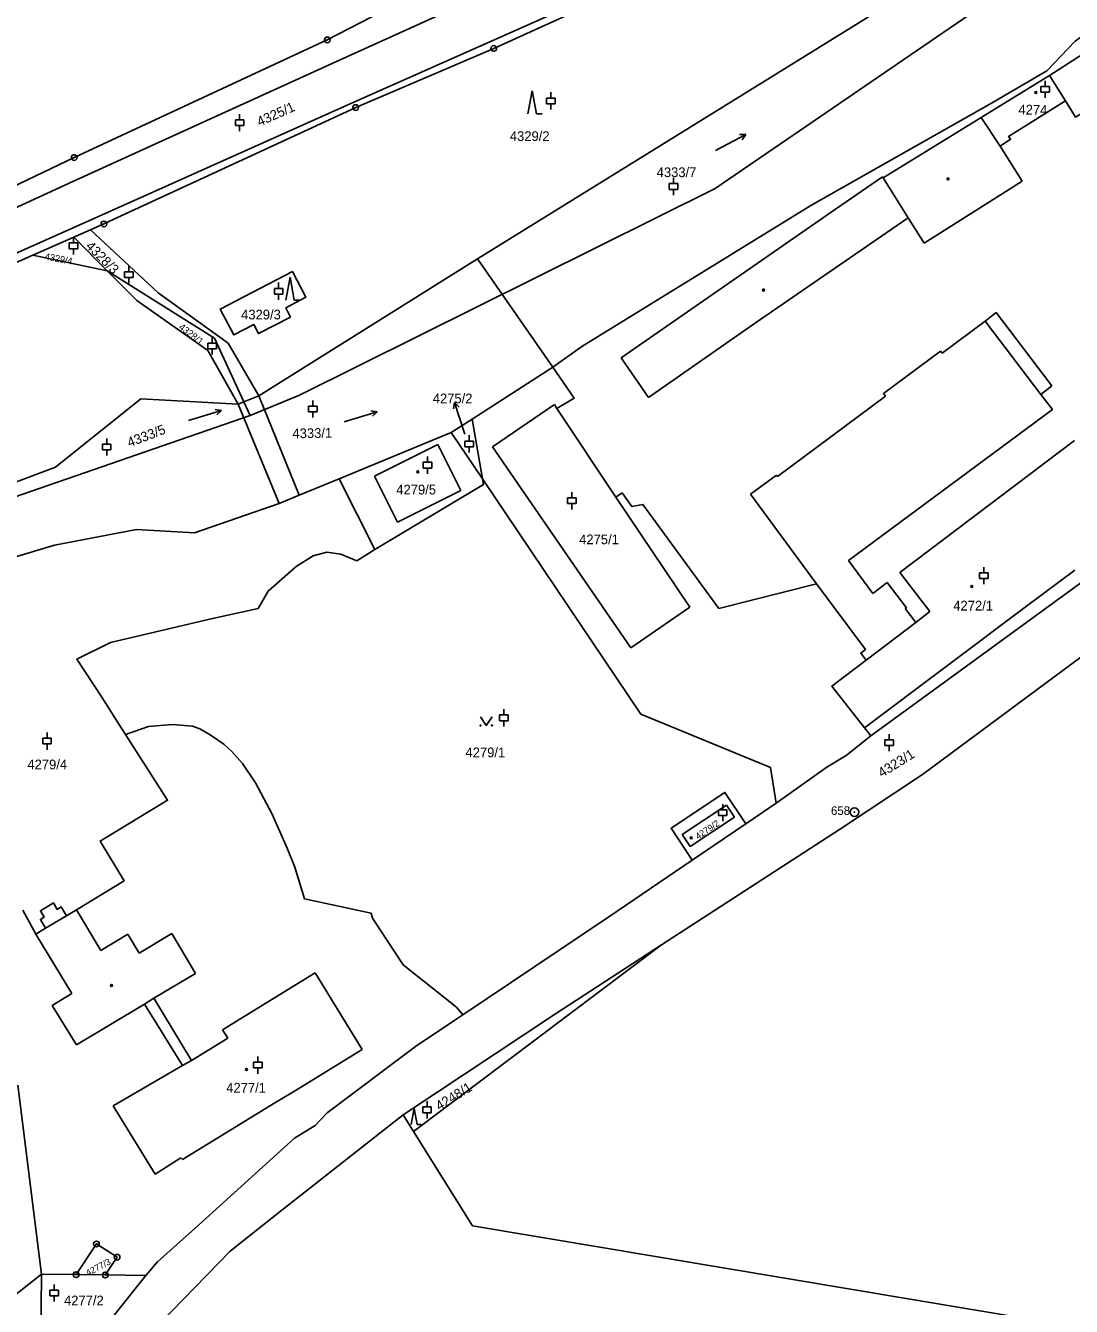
# Model space of a CAD drawing. Extents: x -733394 to -722299, y -1082822 to -1075049.
# Drawn here: x -730797.5 to -730614.5, y -1079150.5 to -1078926.3 of the extents above; entities that cross this region are included whole.
import ezdxf

# ---------------------------------------------------------------- set-up
doc = ezdxf.new("R2010")
doc.units = 0
for name, color, linetype in [('Hranice parcel', 7, 'Continuous'), ('Parcelní čísla', 7, 'Continuous'), ('Pop  PČ popisy', 7, 'Continuous'), ('Vnitřní kresba', 7, 'Continuous'), ('Značky bodu BP', 7, 'Continuous'), ('Značky budov', 7, 'Continuous'), ('Značky kultur', 7, 'Continuous')]:
    doc.layers.add(name, color=color, linetype=linetype)

msp = doc.modelspace()

# ---------------------------------------------------------------- linework, layer by layer
at = {"layer": 'Hranice parcel'}
for p, q in [((-730615.53, -1078939.54), (-730618.35, -1078935.07)), ((-730789.06, -1078963.37), (-730786.18, -1078962.1)), ((-730796.25, -1078966.53), (-730789.06, -1078963.37)), ((-730789.06, -1078963.37), (-730783.24, -1078969.25)), ((-730783.24, -1078969.25), (-730796.25, -1078966.53)), ((-730705.27, -1078986.13), (-730719.39, -1078995.2)), ((-730756.73, -1078991.15), (-730759.31, -1078992.2)), ((-730760.34, -1078992.61), (-730759.31, -1078992.2)), ((-730758.21, -1078994.58), (-730759.31, -1078992.2)), ((-730758.21, -1078994.58), (-730848.25, -1079025.68)), ((-730719.39, -1078995.2), (-730723.06, -1078997.55)), ((-730719.39, -1078995.2), (-730717.58, -1079005.68)), ((-730723.06, -1078997.55), (-730742.62, -1079005.63)), ((-730723.06, -1078997.55), (-730717.58, -1079005.68)), ((-730736.4, -1079018.05), (-730742.62, -1079005.63)), ((-730671.5, -1079066.02), (-730666.2, -1079062.42)), ((-730680.85, -1079072.37), (-730671.5, -1079066.02)), ((-730729.63, -1079119.86), (-730686.24, -1079087.23)), ((-730798.88, -1079111.76), (-730794.74, -1079144.85)), ((-730729.63, -1079119.86), (-730731.44, -1079116.96)), ((-730761.75, -1079140.81), (-730801.92, -1079182.16)), ((-730776.49, -1079145.07), (-730774.41, -1079142.7)), ((-730819.09, -1079164.08), (-730794.74, -1079144.85)), ((-730794.74, -1079144.85), (-730788.68, -1079144.92)), ((-730783.57, -1079144.98), (-730788.68, -1079144.92)), ((-730783.57, -1079144.98), (-730776.49, -1079145.07))]:
    msp.add_line(p, q, dxfattribs=at)
for points in [[(-730616.63, -1078907.23), (-730635.52, -1078904.16), (-730653.94, -1078905.38), (-730680.54, -1078914.4), (-730715.6, -1078930.33), (-730739.76, -1078940.69), (-730783.82, -1078961.06), (-730786.18, -1078962.1)], [(-730608.4, -1078908), (-730676.83, -1078954.86), (-730749.58, -1078991), (-730758.21, -1078994.58)], [(-730756.73, -1078991.15), (-730718.45, -1078967.16), (-730627.65, -1078910.91), (-730616.63, -1078907.23)], [(-730987.01, -1079028.33), (-730979.13, -1079026.93), (-730949.37, -1079017.07), (-730947.09, -1079016.4), (-730894.11, -1078992.42), (-730861.84, -1078980.93), (-730829.91, -1078968.95), (-730789, -1078949.44), (-730744.72, -1078928.85), (-730735.03, -1078923.85), (-730722.89, -1078918.38), (-730707.51, -1078912.04)], [(-730592.96, -1078914.08), (-730602.47, -1078920.93), (-730613.83, -1078929.1), (-730618.82, -1078934.29), (-730628.47, -1078939.9), (-730660.12, -1078957.85), (-730700.2, -1078982.5), (-730705.27, -1078986.13)], [(-730618.35, -1078935.07), (-730608.21, -1078928.57), (-730603.35, -1078935.95), (-730613.8, -1078942.35), (-730615.53, -1078939.54)], [(-730618.35, -1078935.07), (-730630.3, -1078942.43), (-730626.96, -1078947.44), (-730625.16, -1078946.24), (-730625.5, -1078945.73), (-730615.53, -1078939.54)], [(-730786.18, -1078962.1), (-730774.31, -1078973.09), (-730762.09, -1078981.89), (-730756.73, -1078991.15)], [(-730796.25, -1078966.53), (-730825.54, -1078979.41), (-730849.68, -1078992.93), (-730884.52, -1079010.85), (-730915.53, -1079024.81), (-730937.95, -1079031.48)], [(-730783.24, -1078969.25), (-730778.06, -1078974.48), (-730765.65, -1078983.21), (-730760.34, -1078992.61)], [(-730759.31, -1078992.2), (-730764.48, -1078981.03), (-730783.24, -1078969.25)], [(-730751.19, -1078977.35), (-730756.78, -1078980.24), (-730757.59, -1078978.65), (-730761.1, -1078980.48), (-730763.45, -1078975.95), (-730750.83, -1078969.39), (-730748.49, -1078973.89), (-730751.99, -1078975.74), (-730751.19, -1078977.35)], [(-730649.62, -1079050.64), (-730650.71, -1079049.25), (-730656.41, -1079041.94), (-730650.44, -1079037.4), (-730651.38, -1079036.16), (-730650.55, -1079035.52), (-730659.1, -1079024.06), (-730676.21, -1079028.34), (-730689.49, -1079010.14), (-730691.43, -1079010.51), (-730693.13, -1079008.11), (-730694.24, -1079008.85), (-730704.53, -1078993.33), (-730701.54, -1078991.55), (-730705.27, -1078986.13)], [(-730848.25, -1079025.68), (-730824.32, -1079015.66), (-730792.29, -1079003.64), (-730777.35, -1078991.66), (-730760.34, -1078992.61)], [(-730742.62, -1079005.63), (-730749.62, -1079008.52), (-730753.16, -1079010), (-730767.99, -1079015.09), (-730778.09, -1079014.53), (-730792.49, -1079017.27), (-730815.79, -1079024.26)], [(-730717.58, -1079005.68), (-730717.41, -1079006.67), (-730736.4, -1079018.05)], [(-730717.58, -1079005.68), (-730689.85, -1079046.85), (-730667.14, -1079056.18), (-730666.2, -1079062.42)], [(-730649.62, -1079050.64), (-730601.48, -1079015.55), (-730591.91, -1079007.21)], [(-730686.24, -1079087.23), (-730655.07, -1079067.02), (-730640.55, -1079057.41), (-730607.66, -1079033.01), (-730583.84, -1079015.22)], [(-730736.4, -1079018.05), (-730739.55, -1079019.98), (-730742.34, -1079018.83), (-730744.81, -1079018.47), (-730747.21, -1079019.14), (-730750.17, -1079021.01), (-730755.1, -1079025.33), (-730756.84, -1079028.32), (-730765.07, -1079030.14), (-730782.69, -1079034.29), (-730788.53, -1079037.22), (-730784.19, -1079043.86), (-730781.07, -1079048.78), (-730780.05, -1079050.39)], [(-730721.01, -1079099.45), (-730722.12, -1079098.1), (-730731.47, -1079090.73), (-730736.8, -1079082.52), (-730737.07, -1079081.69), (-730748.73, -1079079.15), (-730750.41, -1079073.6), (-730751.76, -1079070.3), (-730754.43, -1079064.2), (-730757.29, -1079058.88), (-730759.58, -1079055.45), (-730761.47, -1079053.3), (-730762.85, -1079052.08), (-730765.2, -1079050.43), (-730767.04, -1079049.38), (-730768.32, -1079048.92), (-730771.82, -1079048.63), (-730776.03, -1079048.98), (-730780.05, -1079050.39)], [(-730780.05, -1079050.39), (-730772.67, -1079061.9), (-730784.5, -1079069.05), (-730780.3, -1079075.98), (-730788.63, -1079081.1), (-730790.35, -1079082.13), (-730791.27, -1079080.58), (-730791.98, -1079081), (-730792.65, -1079079.88), (-730794.92, -1079081.23), (-730794.25, -1079082.35), (-730794.94, -1079082.76), (-730794.02, -1079084.31), (-730795.73, -1079085.33), (-730798.03, -1079081.14)], [(-730666.2, -1079062.42), (-730657.32, -1079056.11), (-730653.94, -1079054.1), (-730649.62, -1079050.64)], [(-730680.85, -1079072.37), (-730684.55, -1079066.8), (-730675.14, -1079060.54), (-730671.5, -1079066.02)], [(-730721.01, -1079099.45), (-730695.46, -1079082.31), (-730680.85, -1079072.37)], [(-730731.44, -1079116.96), (-730704.8, -1079099.26), (-730686.24, -1079087.23)], [(-730750.45, -1079121.04), (-730746.85, -1079118.83), (-730744.75, -1079116.59), (-730729.3, -1079105.01), (-730722.91, -1079100.73), (-730721.01, -1079099.45)], [(-730731.44, -1079116.96), (-730752.67, -1079133.65), (-730761.75, -1079140.81)], [(-730774.41, -1079142.7), (-730767.27, -1079136.26), (-730750.45, -1079121.04)], [(-730425.32, -1079302.41), (-730576.9, -1079160.21), (-730719.34, -1079136.36), (-730729.63, -1079119.86)], [(-730788.68, -1079144.92), (-730785.12, -1079139.55), (-730781.51, -1079141.87), (-730783.57, -1079144.98)], [(-730794.74, -1079144.85), (-730794.82, -1079150.74), (-730795.03, -1079165.95)], [(-730795.03, -1079165.95), (-730786.55, -1079157.09), (-730782.47, -1079152.59), (-730776.49, -1079145.07)]]:
    msp.add_lwpolyline(points, dxfattribs=at)
at = {"layer": 'Pop  PČ popisy'}
for p, q in [((-730722.46, -1078992.31), (-730722.62, -1078993.41)), ((-730721.53, -1078995.16), (-730722.46, -1078992.31)), ((-730722.46, -1078992.31), (-730721.67, -1078993.1)), ((-730720.66, -1078997.85), (-730721.53, -1078995.16))]:
    msp.add_line(p, q, dxfattribs=at)
at = {"layer": 'Vnitřní kresba'}
for p, q in [((-730680.85, -1078913.42), (-730716.3, -1078929.18)), ((-730720.44, -1078922.39), (-730743.11, -1078932.65)), ((-730716.3, -1078929.18), (-730740.1, -1078939.74)), ((-730743.11, -1078932.65), (-730789.28, -1078953.63)), ((-730740.1, -1078939.74), (-730784.77, -1078959.77)), ((-730647.44, -1078953), (-730630.3, -1078942.43)), ((-730623.13, -1078953.59), (-730626.96, -1078947.44)), ((-730655.78, -1078958.45), (-730647.56, -1078952.82)), ((-730647.56, -1078952.82), (-730647.44, -1078953)), ((-730643.06, -1078960.01), (-730647.44, -1078953)), ((-730828.75, -1078971.72), (-730789.28, -1078953.63)), ((-730640.28, -1078964.41), (-730623.13, -1078953.59)), ((-730784.77, -1078959.77), (-730826.08, -1078978.11)), ((-730693.27, -1078984.49), (-730655.78, -1078958.45)), ((-730669.81, -1078978.37), (-730643.06, -1078960.01)), ((-730643.06, -1078960.01), (-730640.28, -1078964.41)), ((-730705.27, -1078986.13), (-730718.45, -1078967.16)), ((-730629.6, -1078978.04), (-730627.68, -1078976.58)), ((-730627.68, -1078976.58), (-730617.94, -1078989.41)), ((-730688.53, -1078991.41), (-730669.81, -1078978.37)), ((-730637.15, -1078983.66), (-730629.6, -1078978.04)), ((-730619.88, -1078990.93), (-730629.6, -1078978.04)), ((-730693.27, -1078984.49), (-730688.53, -1078991.41)), ((-730647.4, -1078990.7), (-730637.42, -1078983.29)), ((-730637.42, -1078983.29), (-730637.15, -1078983.66)), ((-730756.73, -1078991.15), (-730749.62, -1079008.52)), ((-730665.94, -1079005.26), (-730647.02, -1078991.2)), ((-730647.02, -1078991.2), (-730647.4, -1078990.7)), ((-730617.94, -1078989.41), (-730619.88, -1078990.93)), ((-730619.88, -1078990.93), (-730617.83, -1078993.54)), ((-730753.16, -1079010), (-730760.34, -1078992.61)), ((-730704.97, -1078992.67), (-730715.79, -1079000.05)), ((-730704.97, -1078992.67), (-730704.53, -1078993.33)), ((-730617.83, -1078993.54), (-730653.5, -1079019.93)), ((-730736.48, -1079005.17), (-730725.39, -1078999.63)), ((-730725.39, -1078999.63), (-730721.37, -1079007.68)), ((-730715.79, -1079000.05), (-730691.61, -1079035.25)), ((-730613.99, -1078998.95), (-730644.52, -1079022.05)), ((-730732.46, -1079013.22), (-730736.48, -1079005.17)), ((-730670.69, -1079008.37), (-730666.12, -1079005.02)), ((-730666.12, -1079005.02), (-730665.94, -1079005.26)), ((-730721.37, -1079007.68), (-730732.46, -1079013.22)), ((-730681.28, -1079028.09), (-730694.24, -1079008.85)), ((-730659.1, -1079024.06), (-730670.69, -1079008.37)), ((-730649.24, -1079025.71), (-730653.5, -1079019.93)), ((-730644.52, -1079022.05), (-730639.26, -1079028.89)), ((-730622.34, -1079027.93), (-730613.91, -1079021.63)), ((-730646.75, -1079023.82), (-730649.24, -1079025.71)), ((-730643.39, -1079028.23), (-730646.75, -1079023.82)), ((-730691.61, -1079035.25), (-730681.28, -1079028.09)), ((-730650.71, -1079049.25), (-730622.34, -1079027.93)), ((-730643.58, -1079028.37), (-730643.39, -1079028.23)), ((-730641.75, -1079030.78), (-730643.58, -1079028.37)), ((-730639.26, -1079028.89), (-730641.75, -1079030.78)), ((-730650.44, -1079037.4), (-730641.75, -1079030.78)), ((-730682.61, -1079067.91), (-730674.85, -1079062.79)), ((-730674.85, -1079062.79), (-730673.48, -1079064.84)), ((-730681.23, -1079069.99), (-730673.48, -1079064.84)), ((-730681.23, -1079069.99), (-730682.61, -1079067.91)), ((-730794.02, -1079084.31), (-730790.35, -1079082.13)), ((-730788.63, -1079081.1), (-730784.34, -1079088.19)), ((-730789.43, -1079095.73), (-730795.73, -1079085.33)), ((-730779.63, -1079085.33), (-730784.34, -1079088.19)), ((-730777.66, -1079088.64), (-730779.63, -1079085.33)), ((-730771.95, -1079085.22), (-730777.66, -1079088.64)), ((-730767.8, -1079092.2), (-730771.95, -1079085.22)), ((-730775.08, -1079096.53), (-730767.8, -1079092.2)), ((-730746.86, -1079092.1), (-730763.04, -1079102.05)), ((-730746.86, -1079092.1), (-730738.6, -1079105.53)), ((-730792.9, -1079097.8), (-730789.43, -1079095.73)), ((-730776.73, -1079097.57), (-730775.08, -1079096.53)), ((-730775.08, -1079096.53), (-730768.51, -1079107.42)), ((-730788.6, -1079104.72), (-730792.9, -1079097.8)), ((-730776.73, -1079097.57), (-730788.6, -1079104.72)), ((-730774.5, -1079101.13), (-730776.73, -1079097.57)), ((-730770.06, -1079108.3), (-730774.5, -1079101.13)), ((-730763.04, -1079102.05), (-730762.15, -1079103.51)), ((-730762.15, -1079103.51), (-730768.51, -1079107.42)), ((-730750.75, -1079113), (-730738.6, -1079105.53)), ((-730768.51, -1079107.42), (-730770.06, -1079108.3)), ((-730770.06, -1079108.3), (-730782.19, -1079115.38)), ((-730750.75, -1079113), (-730753.89, -1079114.86)), ((-730774.82, -1079127.32), (-730782.19, -1079115.38)), ((-730770.09, -1079124.78), (-730753.89, -1079114.86)), ((-730774.82, -1079127.32), (-730770.33, -1079124.49)), ((-730770.33, -1079124.49), (-730770.09, -1079124.78))]:
    msp.add_line(p, q, dxfattribs=at)
at = {"layer": 'Značky bodu BP'}
for centre, radius in [((-730744.72, -1078928.85), 0.5), ((-730744.72, -1078928.85), 0.0303), ((-730715.6, -1078930.33), 0.5), ((-730715.6, -1078930.33), 0.0303), ((-730739.76, -1078940.69), 0.5), ((-730739.76, -1078940.69), 0.0303), ((-730789, -1078949.44), 0.5), ((-730789, -1078949.44), 0.0303), ((-730783.82, -1078961.06), 0.5), ((-730783.82, -1078961.06), 0.0303), ((-730652.48, -1079063.97), 0.75), ((-730652.48, -1079063.97), 0.03), ((-730785.12, -1079139.55), 0.5), ((-730785.12, -1079139.55), 0.0303), ((-730781.51, -1079141.87), 0.5), ((-730781.51, -1079141.87), 0.0303), ((-730788.68, -1079144.92), 0.5), ((-730788.68, -1079144.92), 0.0303), ((-730783.57, -1079144.98), 0.5), ((-730783.57, -1079144.98), 0.0303)]:
    msp.add_circle(centre, radius, dxfattribs=at)
at = {"layer": 'Značky budov'}
for centre in [(-730620.73, -1078938.04), (-730636.1, -1078953.18), (-730668.38, -1078972.62), (-730728.88, -1079004.42), (-730631.94, -1079024.48), (-730681.05, -1079068.47), (-730782.48, -1079094.33), (-730758.86, -1079109.04)]:
    msp.add_circle(centre, 0.175, dxfattribs=at)
at = {"layer": 'Značky kultur'}
for p, q in [((-730619.86, -1078937), (-730618.36, -1078937)), ((-730619.86, -1078938), (-730619.86, -1078937)), ((-730619.11, -1078937), (-730619.11, -1078936)), ((-730618.36, -1078938), (-730618.36, -1078937)), ((-730708.86, -1078937.76), (-730709.61, -1078941.76)), ((-730708.11, -1078941.76), (-730708.86, -1078937.76)), ((-730706.34, -1078939.02), (-730704.84, -1078939.02)), ((-730706.34, -1078940.02), (-730706.34, -1078939.02)), ((-730705.59, -1078939.02), (-730705.59, -1078938.02)), ((-730704.84, -1078940.02), (-730704.84, -1078939.02)), ((-730619.86, -1078938), (-730618.36, -1078938)), ((-730619.11, -1078939), (-730619.11, -1078938)), ((-730760.06, -1078942.83), (-730760.06, -1078941.83)), ((-730708.11, -1078941.76), (-730707.11, -1078941.76)), ((-730706.34, -1078940.02), (-730704.84, -1078940.02)), ((-730705.59, -1078941.02), (-730705.59, -1078940.02)), ((-730760.81, -1078942.83), (-730759.31, -1078942.83)), ((-730760.81, -1078943.83), (-730760.81, -1078942.83)), ((-730760.81, -1078943.83), (-730759.31, -1078943.83)), ((-730760.06, -1078944.83), (-730760.06, -1078943.83)), ((-730759.31, -1078943.83), (-730759.31, -1078942.83)), ((-730676.79, -1078948.23), (-730671.49, -1078945.41)), ((-730671.49, -1078945.41), (-730672.59, -1078945.43)), ((-730671.49, -1078945.41), (-730672.12, -1078946.31)), ((-730684.14, -1078954), (-730684.14, -1078953)), ((-730684.89, -1078954), (-730683.39, -1078954)), ((-730684.89, -1078955), (-730684.89, -1078954)), ((-730684.89, -1078955), (-730683.39, -1078955)), ((-730684.14, -1078956), (-730684.14, -1078955)), ((-730683.39, -1078955), (-730683.39, -1078954)), ((-730789.89, -1078964.39), (-730788.39, -1078964.39)), ((-730789.89, -1078965.39), (-730789.89, -1078964.39)), ((-730789.14, -1078964.39), (-730789.14, -1078963.39)), ((-730788.39, -1078965.39), (-730788.39, -1078964.39)), ((-730789.89, -1078965.39), (-730788.39, -1078965.39)), ((-730789.14, -1078966.39), (-730789.14, -1078965.39)), ((-730779.46, -1078969.42), (-730779.46, -1078968.42)), ((-730780.21, -1078969.42), (-730778.71, -1078969.42)), ((-730780.21, -1078970.42), (-730780.21, -1078969.42)), ((-730780.21, -1078970.42), (-730778.71, -1078970.42)), ((-730779.46, -1078971.42), (-730779.46, -1078970.42)), ((-730778.71, -1078970.42), (-730778.71, -1078969.42)), ((-730751.25, -1078970.38), (-730752, -1078974.38)), ((-730750.5, -1078974.38), (-730751.25, -1078970.38)), ((-730753.99, -1078972.33), (-730752.49, -1078972.33)), ((-730753.99, -1078973.33), (-730753.99, -1078972.33)), ((-730753.99, -1078973.33), (-730752.49, -1078973.33)), ((-730753.24, -1078972.33), (-730753.24, -1078971.33)), ((-730753.24, -1078974.33), (-730753.24, -1078973.33)), ((-730752.49, -1078973.33), (-730752.49, -1078972.33)), ((-730750.5, -1078974.38), (-730749.5, -1078974.38)), ((-730765.64, -1078981.92), (-730764.14, -1078981.92)), ((-730765.64, -1078982.92), (-730765.64, -1078981.92)), ((-730764.89, -1078981.92), (-730764.89, -1078980.92)), ((-730764.14, -1078982.92), (-730764.14, -1078981.92)), ((-730765.64, -1078982.92), (-730764.14, -1078982.92)), ((-730764.89, -1078983.92), (-730764.89, -1078982.92)), ((-730763.25, -1078993.71), (-730764.33, -1078993.51)), ((-730748, -1078992.95), (-730746.5, -1078992.95)), ((-730748, -1078993.95), (-730748, -1078992.95)), ((-730747.25, -1078992.95), (-730747.25, -1078991.95)), ((-730746.5, -1078993.95), (-730746.5, -1078992.95)), ((-730768.99, -1078995.46), (-730763.25, -1078993.71)), ((-730763.25, -1078993.71), (-730764.04, -1078994.47)), ((-730748, -1078993.95), (-730746.5, -1078993.95)), ((-730747.25, -1078994.95), (-730747.25, -1078993.95)), ((-730741.76, -1078995.7), (-730736.02, -1078993.95)), ((-730736.02, -1078993.95), (-730737.1, -1078993.75)), ((-730736.02, -1078993.95), (-730736.81, -1078994.71)), ((-730719.89, -1078999.04), (-730719.89, -1078998.04)), ((-730784.08, -1078999.58), (-730782.58, -1078999.58)), ((-730784.08, -1079000.58), (-730784.08, -1078999.58)), ((-730783.33, -1078999.58), (-730783.33, -1078998.58)), ((-730782.58, -1079000.58), (-730782.58, -1078999.58)), ((-730720.64, -1078999.04), (-730719.14, -1078999.04)), ((-730720.64, -1079000.04), (-730720.64, -1078999.04)), ((-730720.64, -1079000.04), (-730719.14, -1079000.04)), ((-730719.89, -1079001.04), (-730719.89, -1079000.04)), ((-730719.14, -1079000.04), (-730719.14, -1078999.04)), ((-730784.08, -1079000.58), (-730782.58, -1079000.58)), ((-730783.33, -1079001.58), (-730783.33, -1079000.58)), ((-730727.18, -1079002.77), (-730727.18, -1079001.77)), ((-730727.93, -1079002.77), (-730726.43, -1079002.77)), ((-730727.93, -1079003.77), (-730727.93, -1079002.77)), ((-730727.93, -1079003.77), (-730726.43, -1079003.77)), ((-730727.18, -1079004.77), (-730727.18, -1079003.77)), ((-730726.43, -1079003.77), (-730726.43, -1079002.77)), ((-730702.68, -1079009), (-730701.18, -1079009)), ((-730702.68, -1079010), (-730702.68, -1079009)), ((-730701.93, -1079009), (-730701.93, -1079008)), ((-730701.18, -1079010), (-730701.18, -1079009)), ((-730702.68, -1079010), (-730701.18, -1079010)), ((-730701.93, -1079011), (-730701.93, -1079010)), ((-730630.58, -1079022.1), (-730629.08, -1079022.1)), ((-730630.58, -1079023.1), (-730630.58, -1079022.1)), ((-730629.83, -1079022.1), (-730629.83, -1079021.1)), ((-730629.08, -1079023.1), (-730629.08, -1079022.1)), ((-730630.58, -1079023.1), (-730629.08, -1079023.1)), ((-730629.83, -1079024.1), (-730629.83, -1079023.1)), ((-730714.59, -1079046.98), (-730713.09, -1079046.98)), ((-730714.59, -1079047.98), (-730714.59, -1079046.98)), ((-730713.84, -1079046.98), (-730713.84, -1079045.98)), ((-730713.09, -1079047.98), (-730713.09, -1079046.98)), ((-730714.59, -1079047.98), (-730713.09, -1079047.98)), ((-730713.84, -1079048.98), (-730713.84, -1079047.98)), ((-730794.52, -1079051.06), (-730793.02, -1079051.06)), ((-730794.52, -1079052.06), (-730794.52, -1079051.06)), ((-730793.77, -1079051.06), (-730793.77, -1079050.06)), ((-730793.02, -1079052.06), (-730793.02, -1079051.06)), ((-730647.15, -1079051.32), (-730645.65, -1079051.32)), ((-730647.15, -1079052.32), (-730647.15, -1079051.32)), ((-730646.4, -1079051.32), (-730646.4, -1079050.32)), ((-730645.65, -1079052.32), (-730645.65, -1079051.32)), ((-730794.52, -1079052.06), (-730793.02, -1079052.06)), ((-730793.77, -1079053.06), (-730793.77, -1079052.06)), ((-730647.15, -1079052.32), (-730645.65, -1079052.32)), ((-730646.4, -1079053.32), (-730646.4, -1079052.32)), ((-730675.53, -1079063.59), (-730675.53, -1079062.59)), ((-730676.28, -1079063.59), (-730674.78, -1079063.59)), ((-730676.28, -1079064.59), (-730676.28, -1079063.59)), ((-730676.28, -1079064.59), (-730674.78, -1079064.59)), ((-730675.53, -1079065.59), (-730675.53, -1079064.59)), ((-730674.78, -1079064.59), (-730674.78, -1079063.59)), ((-730757.63, -1079107.75), (-730756.13, -1079107.75)), ((-730757.63, -1079108.75), (-730757.63, -1079107.75)), ((-730756.88, -1079107.75), (-730756.88, -1079106.75)), ((-730756.13, -1079108.75), (-730756.13, -1079107.75)), ((-730757.63, -1079108.75), (-730756.13, -1079108.75)), ((-730756.88, -1079109.75), (-730756.88, -1079108.75)), ((-730727.27, -1079115.58), (-730727.27, -1079114.58)), ((-730729.5, -1079115.86), (-730730.03, -1079118.66)), ((-730728.98, -1079118.66), (-730729.5, -1079115.86)), ((-730728.02, -1079115.58), (-730726.52, -1079115.58)), ((-730728.02, -1079116.58), (-730728.02, -1079115.58)), ((-730728.02, -1079116.58), (-730726.52, -1079116.58)), ((-730727.27, -1079117.58), (-730727.27, -1079116.58)), ((-730726.52, -1079116.58), (-730726.52, -1079115.58)), ((-730728.98, -1079118.66), (-730728.28, -1079118.66)), ((-730793.26, -1079147.62), (-730791.76, -1079147.62)), ((-730793.26, -1079148.62), (-730793.26, -1079147.62)), ((-730792.51, -1079147.62), (-730792.51, -1079146.62)), ((-730791.76, -1079148.62), (-730791.76, -1079147.62)), ((-730793.26, -1079148.62), (-730791.76, -1079148.62)), ((-730792.51, -1079149.62), (-730792.51, -1079148.62))]:
    msp.add_line(p, q, dxfattribs=at)
msp.add_lwpolyline([(-730717.9, -1079047.31), (-730716.9, -1079048.81), (-730715.9, -1079047.31)], dxfattribs=at)
for centre in [(-730717.9, -1079048.81), (-730715.9, -1079048.81)]:
    msp.add_circle(centre, 0.1, dxfattribs=at)

# ---------------------------------------------------------------- texts
at = {"layer": 'Parcelní čísla'}
for s, height, rotation, p in [('4325/1', 1.7, 24, (-730756.58, -1078944.02)), ('4274', 1.7, 359, (-730623.79, -1078941.88)), ('4328/3', 1.7, 315, (-730787.13, -1078965.08)), ('4329/4', 1.19, 349, (-730794.23, -1078967.27)), ('4328/1', 1.19, 322, (-730770.81, -1078979.31)), ('4333/5', 1.7, 21, (-730779.35, -1079000.16)), ('4333/1', 1.7, 1, (-730750.81, -1078998.57)), ('4323/1', 1.7, 32, (-730647.67, -1079057.98)), ('4279/2', 1.14, 34, (-730679.84, -1079068.83)), ('4248/1', 1.7, 32, (-730725.11, -1079116.28)), ('4277/3', 1.139, 28, (-730786.6, -1079145.21))]:
    msp.add_text(s, height=height, rotation=rotation, dxfattribs=at).set_placement(p)
for s, p in [('4329/2', (-730712.78, -1078946.54)), ('4333/7', (-730687.09, -1078952.86)), ('4329/3', (-730759.81, -1078977.76)), ('4275/2', (-730726.27, -1078992.44)), ('4279/5', (-730732.65, -1079008.39)), ('4275/1', (-730700.65, -1079017.1)), ('4272/1', (-730635.18, -1079028.7)), ('4279/1', (-730720.54, -1079054.38)), ('4279/4', (-730797.21, -1079056.49)), ('4277/1', (-730762.41, -1079113.06)), ('4277/2', (-730790.8, -1079150.29))]:
    msp.add_text(s, height=1.7, dxfattribs=at).set_placement(p)
at = {"layer": 'Značky bodu BP'}
msp.add_text('658', height=1.5, dxfattribs=at).set_placement((-730656.58, -1079064.47))

doc.saveas('drawing.dxf')
